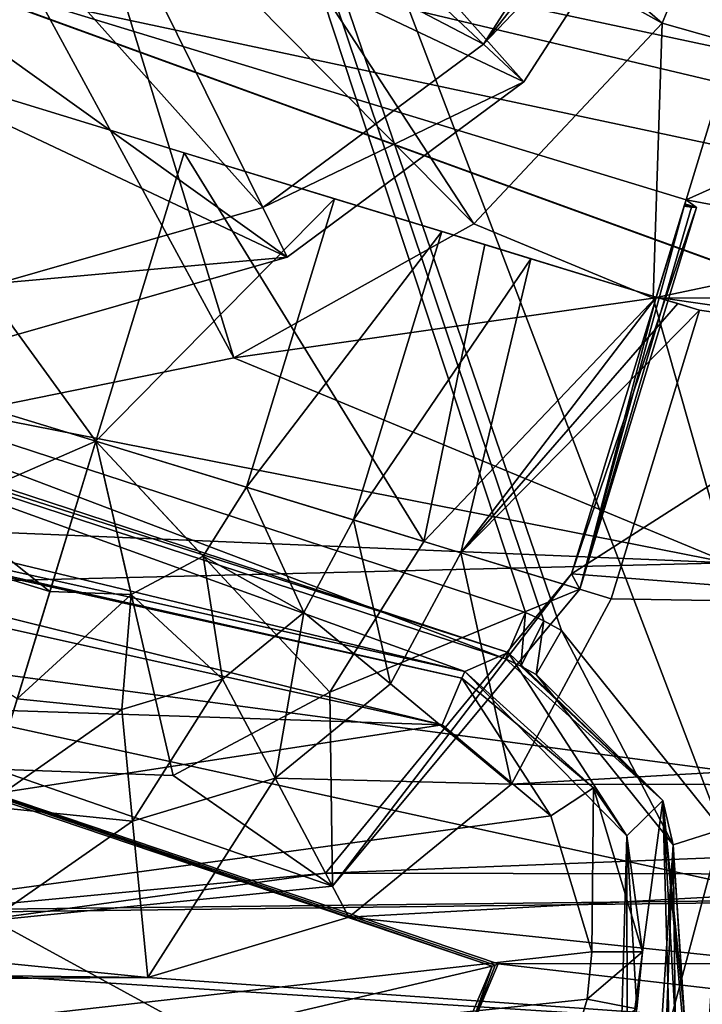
# Model space of a CAD drawing. Header units: millimetres. Extents: x -78 to 78, y -78 to 78.
# Tile 404 of 449: x 18 to 25, y 49 to 59. Entities that reach past the tile are written whole.
import ezdxf

# ---------------------------------------------------------------- set-up
doc = ezdxf.new("R2010")
doc.units = ezdxf.units.MM
doc.header["$LTSCALE"] = 41.718519
for name, color, linetype in [('10', 7, 'CONTINUOUS'), ('1017', 7, 'CONTINUOUS'), ('1060', 7, 'CONTINUOUS'), ('1079', 7, 'CONTINUOUS'), ('1107', 7, 'CONTINUOUS'), ('1154', 7, 'CONTINUOUS'), ('1213', 7, 'CONTINUOUS'), ('136', 7, 'CONTINUOUS'), ('1403', 7, 'CONTINUOUS'), ('144', 7, 'CONTINUOUS'), ('145', 7, 'CONTINUOUS'), ('1533', 7, 'CONTINUOUS'), ('154', 7, 'CONTINUOUS'), ('161', 7, 'CONTINUOUS'), ('173', 7, 'CONTINUOUS'), ('174', 7, 'CONTINUOUS'), ('1745', 7, 'CONTINUOUS'), ('1755', 7, 'CONTINUOUS'), ('1758', 7, 'CONTINUOUS'), ('1766', 7, 'CONTINUOUS'), ('1769', 7, 'CONTINUOUS'), ('1782', 7, 'CONTINUOUS'), ('183', 7, 'CONTINUOUS'), ('196', 7, 'CONTINUOUS'), ('204', 7, 'CONTINUOUS'), ('207', 7, 'CONTINUOUS'), ('219', 7, 'CONTINUOUS'), ('227', 7, 'CONTINUOUS'), ('237', 7, 'CONTINUOUS'), ('239', 7, 'CONTINUOUS'), ('248', 7, 'CONTINUOUS'), ('252', 7, 'CONTINUOUS'), ('259', 7, 'CONTINUOUS'), ('2704', 7, 'CONTINUOUS'), ('2720', 7, 'CONTINUOUS'), ('2728', 7, 'CONTINUOUS'), ('2737', 7, 'CONTINUOUS'), ('6', 7, 'CONTINUOUS'), ('745', 7, 'CONTINUOUS'), ('748', 7, 'CONTINUOUS'), ('759', 7, 'CONTINUOUS'), ('768', 7, 'CONTINUOUS'), ('788', 7, 'CONTINUOUS'), ('812', 7, 'CONTINUOUS'), ('964', 7, 'CONTINUOUS'), ('969', 7, 'CONTINUOUS')]:
    doc.layers.add(name, color=color, linetype=linetype)

msp = doc.modelspace()

# ---------------------------------------------------------------- linework, layer by layer
at = {"layer": '10', "linetype": 'CONTINUOUS'}
for points in [[(18.054, 59.0518, -2), (25.319, 59.4449, -2), (47.73, 52.73, -2), (18.054, 59.0518, -2)], [(24.5881, 57.0541, -2), (18.054, 59.0518, -2), (47.73, 52.73, -2), (24.5881, 57.0541, -2)], [(24.2957, 56.0978, -2), (24.5881, 57.0541, -2), (47.73, 52.73, -2), (24.2957, 56.0978, -2)], [(24.7212, 55.9677, -2), (24.2957, 56.0978, -2), (47.73, 52.73, -2), (24.7212, 55.9677, -2)], [(23.8526, 53.1265, -2), (24.7212, 55.9677, -2), (47.73, 52.73, -2), (23.8526, 53.1265, -2)], [(22.8696, 51.2999, -2), (23.8526, 53.1265, -2), (47.73, 52.73, -2), (22.8696, 51.2999, -2)], [(22.8696, 51.2999, -2), (47.73, 52.73, -2), (44.1935, 51.2639, -2), (22.8696, 51.2999, -2)], [(21.2691, 49.9925, -2), (22.8696, 51.2999, -2), (44.1935, 51.2639, -2), (21.2691, 49.9925, -2)], [(42.7308, 47.73, -2), (21.2691, 49.9925, -2), (44.1935, 51.2639, -2), (42.7308, 47.73, -2)], [(17.2264, 49.6033, -2), (19.2902, 49.3968, -2), (-33, 50, -2), (17.2264, 49.6033, -2)], [(-33, 50, -2), (19.2902, 49.3968, -2), (-30.8665, 49.1087, -2), (-33, 50, -2)], [(19.2902, 49.3968, -2), (21.2691, 49.9925, -2), (42.7308, 47.73, -2), (19.2902, 49.3968, -2)], [(-30.8665, 49.1087, -2), (19.2902, 49.3968, -2), (42.7308, 47.73, -2), (-30.8665, 49.1087, -2)]]:
    msp.add_3dface(points, dxfattribs=at)
at = {"layer": '1017', "color": 7, "linetype": 'CONTINUOUS'}
for points in [[(22.5937, 58.5889, 26.0387), (19.5846, 61.4072, 23.3613), (18.5986, 60.6759, 23.3613), (22.5937, 58.5889, 26.0387)], [(22.5937, 58.5889, 26.0387), (24.0588, 60.8612, 26.0387), (19.5846, 61.4072, 23.3613), (22.5937, 58.5889, 26.0387)], [(20.422, 56.9783, 26.0387), (18.5986, 60.6759, 23.3613), (17.4181, 60.3388, 23.3613), (20.422, 56.9783, 26.0387)], [(20.422, 56.9783, 26.0387), (22.5937, 58.5889, 26.0387), (18.5986, 60.6759, 23.3613), (20.422, 56.9783, 26.0387)], [(17.8222, 56.2359, 26.0387), (20.422, 56.9783, 26.0387), (17.4181, 60.3388, 23.3613), (17.8222, 56.2359, 26.0387)]]:
    msp.add_3dface(points, dxfattribs=at)
at = {"layer": '1060', "color": 7, "linetype": 'CONTINUOUS'}
for points in [[(12.0032, 53.1613, 23.7), (22.678, 49.5096, 26.2), (11.9929, 53.1188, 26.2), (12.0032, 53.1613, 23.7)], [(12.0032, 53.1613, 23.7), (22.7376, 49.5303, 23.7), (22.7078, 49.52, 24.9505), (12.0032, 53.1613, 23.7)], [(22.678, 49.5096, 26.2), (12.0032, 53.1613, 23.7), (22.7078, 49.52, 24.9505), (22.678, 49.5096, 26.2)]]:
    msp.add_3dface(points, dxfattribs=at)
at = {"layer": '1079', "color": 7, "linetype": 'CONTINUOUS'}
for points in [[(22.678, 49.5096, 26.2), (22.4355, 48.8168, 23.7), (22.3979, 48.842, 26.2), (22.678, 49.5096, 26.2)], [(22.7376, 49.5303, 23.7), (22.4355, 48.8168, 23.7), (22.7078, 49.52, 24.9505), (22.7376, 49.5303, 23.7)], [(22.4355, 48.8168, 23.7), (22.678, 49.5096, 26.2), (22.7078, 49.52, 24.9505), (22.4355, 48.8168, 23.7)]]:
    msp.add_3dface(points, dxfattribs=at)
at = {"layer": '1107', "color": 7, "linetype": 'CONTINUOUS'}
for points in [[(22.4999, 56.8172, 23.7), (24.3536, 58.7949, 23.7), (24.266, 56.0856, 23.7), (22.4999, 56.8172, 23.7)], [(20.1349, 55.498, 23.7), (22.4999, 56.8172, 23.7), (24.266, 56.0856, 23.7), (20.1349, 55.498, 23.7)], [(25.0055, 53.4803, 23.7), (20.1349, 55.498, 23.7), (24.266, 56.0856, 23.7), (25.0055, 53.4803, 23.7)], [(17.4901, 54.9607, 23.7), (20.1349, 55.498, 23.7), (25.0055, 53.4803, 23.7), (17.4901, 54.9607, 23.7)], [(17.4901, 54.9607, 23.7), (25.0055, 53.4803, 23.7), (0.75, 54.4948, 23.7), (17.4901, 54.9607, 23.7)], [(0.75, 54.4948, 23.7), (25.0055, 53.4803, 23.7), (12.0032, 53.1613, 23.7), (0.75, 54.4948, 23.7)], [(25.0055, 53.4803, 23.7), (26.4959, 51.2303, 23.7), (12.0032, 53.1613, 23.7), (25.0055, 53.4803, 23.7)], [(26.4959, 51.2303, 23.7), (28.6004, 49.5371, 23.7), (12.0032, 53.1613, 23.7), (26.4959, 51.2303, 23.7)], [(12.0032, 53.1613, 23.7), (28.6004, 49.5371, 23.7), (22.7376, 49.5303, 23.7), (12.0032, 53.1613, 23.7)], [(22.7376, 49.5303, 23.7), (31.119, 48.5612, 23.7), (22.4355, 48.8168, 23.7), (22.7376, 49.5303, 23.7)], [(28.6004, 49.5371, 23.7), (31.119, 48.5612, 23.7), (22.7376, 49.5303, 23.7), (28.6004, 49.5371, 23.7)]]:
    msp.add_3dface(points, dxfattribs=at)
at = {"layer": '1154', "color": 7, "linetype": 'CONTINUOUS'}
for points in [[(20.0402, 62.5258, 22.2), (24.3536, 58.7949, 23.7), (19.4126, 61.5557, 22.2), (20.0402, 62.5258, 22.2)], [(24.6969, 59.6235, 23.6629), (24.3536, 58.7949, 23.7), (20.0402, 62.5258, 22.2), (24.6969, 59.6235, 23.6629)], [(22.4999, 56.8172, 23.7), (18.4874, 60.8746, 22.2), (19.4126, 61.5557, 22.2), (22.4999, 56.8172, 23.7)], [(24.3536, 58.7949, 23.7), (22.4999, 56.8172, 23.7), (19.4126, 61.5557, 22.2), (24.3536, 58.7949, 23.7)], [(20.1349, 55.498, 23.7), (17.3873, 60.5641, 22.2), (18.4874, 60.8746, 22.2), (20.1349, 55.498, 23.7)], [(22.4999, 56.8172, 23.7), (20.1349, 55.498, 23.7), (18.4874, 60.8746, 22.2), (22.4999, 56.8172, 23.7)], [(20.1349, 55.498, 23.7), (17.4901, 54.9607, 23.7), (17.3873, 60.5641, 22.2), (20.1349, 55.498, 23.7)]]:
    msp.add_3dface(points, dxfattribs=at)
at = {"layer": '1213', "color": 7, "linetype": 'CONTINUOUS'}
for points in [[(24.6969, 59.6235, 23.6629), (25.041, 60.4544, 23.6504), (29.7997, 57.2533, 22.2), (24.6969, 59.6235, 23.6629)], [(24.3536, 58.7949, 23.7), (24.6969, 59.6235, 23.6629), (29.7997, 57.2533, 22.2), (24.3536, 58.7949, 23.7)], [(24.266, 56.0856, 23.7), (24.3536, 58.7949, 23.7), (29.7997, 57.2533, 22.2), (24.266, 56.0856, 23.7)], [(29.9723, 56.1174, 22.2), (24.266, 56.0856, 23.7), (29.7997, 57.2533, 22.2), (29.9723, 56.1174, 22.2)], [(25.0055, 53.4803, 23.7), (24.266, 56.0856, 23.7), (29.9723, 56.1174, 22.2), (25.0055, 53.4803, 23.7)]]:
    msp.add_3dface(points, dxfattribs=at)
at = {"layer": '136', "linetype": 'CONTINUOUS'}
for points in [[(23.4619, 53.3708), (24.5881, 57.0541), (24.6904, 56.9806, -1.3642), (23.4619, 53.3708)], [(23.4619, 53.3708), (24.6904, 56.9806, -1.3642), (23.5412, 53.2217, -1.3642), (23.4619, 53.3708)]]:
    msp.add_3dface(points, dxfattribs=at)
at = {"layer": '1403', "color": 7, "linetype": 'CONTINUOUS'}
msp.add_3dface([(22.316, 68.6929, 17.2), (42.4509, 58.4347, 17.2), (38.7757, 60.8531, 19.2), (22.316, 68.6929, 17.2)], dxfattribs=at)
at = {"layer": '144', "linetype": 'CONTINUOUS'}
for points in [[(21.0374, 50.4257), (23.4619, 53.3708), (21.1074, 50.2967, -1.186), (21.0374, 50.4257)], [(23.4619, 53.3708), (23.5412, 53.2217, -1.3642), (21.1074, 50.2967, -1.186), (23.4619, 53.3708)], [(17.2423, 50.0637), (21.0374, 50.4257), (17.3216, 49.9147, -1.3642), (17.2423, 50.0637)], [(17.3216, 49.9147, -1.3642), (21.0374, 50.4257), (21.1074, 50.2967, -1.186), (17.3216, 49.9147, -1.3642)]]:
    msp.add_3dface(points, dxfattribs=at)
at = {"layer": '145', "linetype": 'CONTINUOUS'}
for points in [[(24.5881, 57.0541), (18.054, 59.0518), (24.5881, 57.0541, -2), (24.5881, 57.0541)], [(18.054, 59.0518), (18.054, 59.0518, -2), (24.5881, 57.0541, -2), (18.054, 59.0518)]]:
    msp.add_3dface(points, dxfattribs=at)
at = {"layer": '1533', "color": 7, "linetype": 'CONTINUOUS'}
msp.add_3dface([(22.316, 68.6929, 17.2), (39.2277, 63.9232, 17.2), (42.4509, 58.4347, 17.2), (22.316, 68.6929, 17.2)], dxfattribs=at)
at = {"layer": '154', "linetype": 'CONTINUOUS'}
for points in [[(24.2957, 56.0978, -2), (24.7212, 55.9677, -2), (24.5079, 56.033, -1.9917), (24.2957, 56.0978, -2)], [(24.2957, 56.0978, -1.9668), (24.2957, 56.0978, -2), (24.5079, 56.033, -1.9917), (24.2957, 56.0978, -1.9668)]]:
    msp.add_3dface(points, dxfattribs=at)
at = {"layer": '161', "linetype": 'CONTINUOUS'}
for points in [[(24.5881, 57.0541), (24.5824, 57.0356, -0.6955), (24.5763, 57.0155, -1.3747), (24.5881, 57.0541)], [(24.5881, 57.0541), (24.5763, 57.0155, -1.3747), (24.6904, 56.9806, -1.3642), (24.5881, 57.0541)]]:
    msp.add_3dface(points, dxfattribs=at)
at = {"layer": '173', "linetype": 'CONTINUOUS'}
for points in [[(24.5881, 57.0541, -2), (24.2957, 56.0978, -2), (24.2957, 56.0978, -1.9668), (24.5881, 57.0541, -2)], [(24.5881, 57.0541, -2), (24.2957, 56.0978, -1.9668), (24.5763, 57.0155, -1.3747), (24.5881, 57.0541, -2)], [(24.2957, 56.0978, -1.9668), (24.2957, 56.0978, -0.6318), (24.5763, 57.0155, -1.3747), (24.2957, 56.0978, -1.9668)], [(24.5763, 57.0155, -1.3747), (24.2957, 56.0978, -0.6318), (24.5727, 57.0041, -1.0024), (24.5763, 57.0155, -1.3747)], [(24.5824, 57.0356, -0.6955), (24.5881, 57.0541, -2), (24.5763, 57.0155, -1.3747), (24.5824, 57.0356, -0.6955)], [(24.5881, 57.0541), (24.5881, 57.0541, -2), (24.5824, 57.0356, -0.6955), (24.5881, 57.0541)], [(24.5727, 57.0041, -1.0024), (24.2957, 56.0978, -0.6318), (24.5692, 56.9926, -0.6318), (24.5727, 57.0041, -1.0024)]]:
    msp.add_3dface(points, dxfattribs=at)
at = {"layer": '174', "linetype": 'CONTINUOUS'}
for points in [[(23.0615, 56.4752, -1.4462), (21.3152, 53.9023, -0.4), (22.1839, 56.7435, -0.4), (23.0615, 56.4752, -1.4462)], [(22.3711, 53.5795, -1.569), (21.3152, 53.9023, -0.4), (23.0615, 56.4752, -1.4462), (22.3711, 53.5795, -1.569)], [(24.2957, 56.0978, -1.9668), (22.3711, 53.5795, -1.569), (23.0615, 56.4752, -1.4462), (24.2957, 56.0978, -1.9668)], [(24.2957, 56.0978, -1.9668), (24.5079, 56.033, -1.9917), (22.3711, 53.5795, -1.569), (24.2957, 56.0978, -1.9668)], [(24.5079, 56.033, -1.9917), (24.7212, 55.9677, -2), (22.3711, 53.5795, -1.569), (24.5079, 56.033, -1.9917)], [(24.7212, 55.9677, -2), (23.8526, 53.1265, -2), (22.3711, 53.5795, -1.569), (24.7212, 55.9677, -2)]]:
    msp.add_3dface(points, dxfattribs=at)
at = {"layer": '1745', "linetype": 'CONTINUOUS'}
for points in [[(23.0088, 52.9929, 28.7), (15.8595, 74.6681, 28.7), (12.7666, 56.3438, 28.7), (23.0088, 52.9929, 28.7)], [(38.1672, 66.1075, 28.7), (15.8595, 74.6681, 28.7), (24.936, 50.8549, 28.7), (38.1672, 66.1075, 28.7)], [(24.936, 50.8549, 28.7), (15.8595, 74.6681, 28.7), (23.362, 52.8149, 28.7), (24.936, 50.8549, 28.7)], [(23.362, 52.8149, 28.7), (15.8595, 74.6681, 28.7), (23.1879, 52.9089, 28.7), (23.362, 52.8149, 28.7)], [(23.1879, 52.9089, 28.7), (15.8595, 74.6681, 28.7), (23.0088, 52.9929, 28.7), (23.1879, 52.9089, 28.7)]]:
    msp.add_3dface(points, dxfattribs=at)
at = {"layer": '1755', "linetype": 'CONTINUOUS'}
for points in [[(22.8098, 52.5345, 28.1826), (12.7666, 56.3438, 28.7), (12.6651, 55.8548, 28.1826), (22.8098, 52.5345, 28.1826)], [(23.0088, 52.9929, 28.7), (12.7666, 56.3438, 28.7), (22.8098, 52.5345, 28.1826), (23.0088, 52.9929, 28.7)]]:
    msp.add_3dface(points, dxfattribs=at)
at = {"layer": '1758', "linetype": 'CONTINUOUS'}
for points in [[(23.0088, 52.9929, 28.7), (22.8098, 52.5345, 28.1826), (22.9631, 52.4626, 28.1826), (23.0088, 52.9929, 28.7)], [(23.1879, 52.9089, 28.7), (23.0088, 52.9929, 28.7), (22.9631, 52.4626, 28.1826), (23.1879, 52.9089, 28.7)], [(23.1122, 52.3822, 28.1826), (23.1879, 52.9089, 28.7), (22.9631, 52.4626, 28.1826), (23.1122, 52.3822, 28.1826)], [(23.362, 52.8149, 28.7), (23.1879, 52.9089, 28.7), (23.1122, 52.3822, 28.1826), (23.362, 52.8149, 28.7)], [(24.4601, 50.7044, 28.1826), (23.362, 52.8149, 28.7), (23.1122, 52.3822, 28.1826), (24.4601, 50.7044, 28.1826)], [(24.936, 50.8549, 28.7), (23.362, 52.8149, 28.7), (24.4601, 50.7044, 28.1826), (24.936, 50.8549, 28.7)], [(24.7757, 48.3464, 28.7), (24.936, 50.8549, 28.7), (24.3224, 48.5567, 28.1826), (24.7757, 48.3464, 28.7)], [(24.3224, 48.5567, 28.1826), (24.936, 50.8549, 28.7), (24.4601, 50.7044, 28.1826), (24.3224, 48.5567, 28.1826)]]:
    msp.add_3dface(points, dxfattribs=at)
at = {"layer": '1766', "linetype": 'CONTINUOUS'}
for points in [[(12.6837, 55.9212, 26.2), (22.8373, 52.598, 26.2), (12.6651, 55.8548, 28.1826), (12.6837, 55.9212, 26.2)], [(22.8373, 52.598, 26.2), (22.8098, 52.5345, 28.1826), (12.6651, 55.8548, 28.1826), (22.8373, 52.598, 26.2)]]:
    msp.add_3dface(points, dxfattribs=at)
at = {"layer": '1769', "linetype": 'CONTINUOUS'}
for points in [[(9.0551, 64.8079, 26.2), (10.0938, 72.6977, 26.2), (22.9916, 58.2182, 26.2), (9.0551, 64.8079, 26.2)], [(10.0938, 72.6977, 26.2), (24.562, 60.6528, 26.2), (22.9916, 58.2182, 26.2), (10.0938, 72.6977, 26.2)], [(9.0551, 64.8079, 26.2), (22.9916, 58.2182, 26.2), (20.6607, 56.4893, 26.2), (9.0551, 64.8079, 26.2)], [(9.0551, 64.8079, 26.2), (20.6607, 56.4893, 26.2), (9.1978, 61.9142, 26.2), (9.0551, 64.8079, 26.2)], [(20.6607, 56.4893, 26.2), (17.8776, 55.6942, 26.2), (9.1978, 61.9142, 26.2), (20.6607, 56.4893, 26.2)]]:
    msp.add_3dface(points, dxfattribs=at)
at = {"layer": '1782', "linetype": 'CONTINUOUS'}
for points in [[(22.8373, 52.598, 26.2), (24.3604, 51.1391, 26.2), (22.8098, 52.5345, 28.1826), (22.8373, 52.598, 26.2)], [(22.8098, 52.5345, 28.1826), (24.3604, 51.1391, 26.2), (22.9631, 52.4626, 28.1826), (22.8098, 52.5345, 28.1826)], [(24.3604, 51.1391, 26.2), (23.1122, 52.3822, 28.1826), (22.9631, 52.4626, 28.1826), (24.3604, 51.1391, 26.2)], [(24.3604, 51.1391, 26.2), (24.4601, 50.7044, 28.1826), (23.1122, 52.3822, 28.1826), (24.3604, 51.1391, 26.2)], [(24.3604, 51.1391, 26.2), (24.5705, 49.0489, 26.2), (24.4601, 50.7044, 28.1826), (24.3604, 51.1391, 26.2)], [(24.3224, 48.5567, 28.1826), (24.4601, 50.7044, 28.1826), (24.3789, 48.5305, 26.4), (24.3224, 48.5567, 28.1826)], [(24.4601, 50.7044, 28.1826), (24.4844, 48.7883, 26.4), (24.3789, 48.5305, 26.4), (24.4601, 50.7044, 28.1826)], [(24.4601, 50.7044, 28.1826), (24.5705, 49.0489, 26.2), (24.5659, 49.0549, 26.4), (24.4601, 50.7044, 28.1826)], [(24.4601, 50.7044, 28.1826), (24.5659, 49.0549, 26.4), (24.4844, 48.7883, 26.4), (24.4601, 50.7044, 28.1826)]]:
    msp.add_3dface(points, dxfattribs=at)
at = {"layer": '183', "linetype": 'CONTINUOUS'}
for points in [[(19.6465, 57.5192, 3.2), (18.7779, 54.678, 3.2), (22.0082, 53.6904, 1.8864), (19.6465, 57.5192, 3.2)], [(22.6061, 56.6144, 2.1264), (19.6465, 57.5192, 3.2), (22.0082, 53.6904, 1.8864), (22.6061, 56.6144, 2.1264)], [(24.5692, 56.9926, -0.6318), (24.2957, 56.0978, -0.6318), (23.5412, 53.2217, -1.3642), (24.5692, 56.9926, -0.6318)], [(24.6428, 56.9826, -0.9958), (24.5692, 56.9926, -0.6318), (23.5412, 53.2217, -1.3642), (24.6428, 56.9826, -0.9958)], [(24.6904, 56.9806, -1.3642), (24.6428, 56.9826, -0.9958), (23.5412, 53.2217, -1.3642), (24.6904, 56.9806, -1.3642)], [(24.2957, 56.0978, -0.6318), (22.6061, 56.6144, 2.1264), (22.0082, 53.6904, 1.8864), (24.2957, 56.0978, -0.6318)], [(23.5412, 53.2217, -1.3642), (24.2957, 56.0978, -0.6318), (22.0082, 53.6904, 1.8864), (23.5412, 53.2217, -1.3642)]]:
    msp.add_3dface(points, dxfattribs=at)
at = {"layer": '196', "linetype": 'CONTINUOUS'}
for points in [[(21.3152, 53.9023, -0.4), (21.6772, 52.288, -1.569), (20.8252, 52.9903, -0.4), (21.3152, 53.9023, -0.4)], [(21.3152, 53.9023, -0.4), (22.3711, 53.5795, -1.569), (21.6772, 52.288, -1.569), (21.3152, 53.9023, -0.4)], [(22.3711, 53.5795, -1.569), (22.8696, 51.2999, -2), (21.6772, 52.288, -1.569), (22.3711, 53.5795, -1.569)], [(23.8526, 53.1265, -2), (22.8696, 51.2999, -2), (22.3711, 53.5795, -1.569), (23.8526, 53.1265, -2)], [(20.8252, 52.9903, -0.4), (20.5418, 51.3604, -1.569), (20.0235, 52.3353, -0.4), (20.8252, 52.9903, -0.4)], [(21.6772, 52.288, -1.569), (20.5418, 51.3604, -1.569), (20.8252, 52.9903, -0.4), (21.6772, 52.288, -1.569)], [(20.0235, 52.3353, -0.4), (19.138, 50.9379, -1.569), (19.0322, 52.0369, -0.4), (20.0235, 52.3353, -0.4)], [(20.5418, 51.3604, -1.569), (19.138, 50.9379, -1.569), (20.0235, 52.3353, -0.4), (20.5418, 51.3604, -1.569)], [(21.6772, 52.288, -1.569), (22.8696, 51.2999, -2), (20.5418, 51.3604, -1.569), (21.6772, 52.288, -1.569)], [(17.6793, 51.0848, -1.569), (18.0021, 52.1407, -0.4), (19.0322, 52.0369, -0.4), (17.6793, 51.0848, -1.569)], [(19.138, 50.9379, -1.569), (17.6793, 51.0848, -1.569), (19.0322, 52.0369, -0.4), (19.138, 50.9379, -1.569)], [(20.5418, 51.3604, -1.569), (19.2902, 49.3968, -2), (19.138, 50.9379, -1.569), (20.5418, 51.3604, -1.569)], [(21.2691, 49.9925, -2), (19.2902, 49.3968, -2), (20.5418, 51.3604, -1.569), (21.2691, 49.9925, -2)], [(22.8696, 51.2999, -2), (21.2691, 49.9925, -2), (20.5418, 51.3604, -1.569), (22.8696, 51.2999, -2)], [(19.138, 50.9379, -1.569), (17.2264, 49.6033, -2), (17.6793, 51.0848, -1.569), (19.138, 50.9379, -1.569)], [(19.2902, 49.3968, -2), (17.2264, 49.6033, -2), (19.138, 50.9379, -1.569), (19.2902, 49.3968, -2)]]:
    msp.add_3dface(points, dxfattribs=at)
at = {"layer": '204', "linetype": 'CONTINUOUS'}
for points in [[(19.5377, 51.3866, 1.8864), (18.7779, 54.678, 3.2), (17.7902, 51.4477, 1.8864), (19.5377, 51.3866, 1.8864)], [(22.0082, 53.6904, 1.8864), (18.7779, 54.678, 3.2), (21.0816, 52.2075, 1.8864), (22.0082, 53.6904, 1.8864)], [(21.0816, 52.2075, 1.8864), (18.7779, 54.678, 3.2), (19.5377, 51.3866, 1.8864), (21.0816, 52.2075, 1.8864)], [(23.5412, 53.2217, -1.3642), (22.0082, 53.6904, 1.8864), (21.0816, 52.2075, 1.8864), (23.5412, 53.2217, -1.3642)], [(21.1074, 50.2967, -1.186), (23.5412, 53.2217, -1.3642), (21.0816, 52.2075, 1.8864), (21.1074, 50.2967, -1.186)], [(21.1074, 50.2967, -1.186), (21.0816, 52.2075, 1.8864), (19.5377, 51.3866, 1.8864), (21.1074, 50.2967, -1.186)], [(17.3216, 49.9147, -1.3642), (21.1074, 50.2967, -1.186), (17.7902, 51.4477, 1.8864), (17.3216, 49.9147, -1.3642)], [(21.1074, 50.2967, -1.186), (19.5377, 51.3866, 1.8864), (17.7902, 51.4477, 1.8864), (21.1074, 50.2967, -1.186)]]:
    msp.add_3dface(points, dxfattribs=at)
at = {"layer": '207', "linetype": 'CONTINUOUS'}
for points in [[(24.5763, 57.0155, -1.3747), (24.5727, 57.0041, -1.0024), (24.6904, 56.9806, -1.3642), (24.5763, 57.0155, -1.3747)], [(24.5727, 57.0041, -1.0024), (24.5692, 56.9926, -0.6318), (24.6428, 56.9826, -0.9958), (24.5727, 57.0041, -1.0024)], [(24.5727, 57.0041, -1.0024), (24.6428, 56.9826, -0.9958), (24.6904, 56.9806, -1.3642), (24.5727, 57.0041, -1.0024)]]:
    msp.add_3dface(points, dxfattribs=at)
at = {"layer": '219', "linetype": 'CONTINUOUS'}
for points in [[(18.3249, 53.1965, 0.769), (18.7779, 54.678, 1.2), (19.1263, 53.1685, 0.769), (18.3249, 53.1965, 0.769)], [(18.7779, 54.678, 1.2), (20.2594, 54.2251, 0.769), (19.8344, 53.545, 0.769), (18.7779, 54.678, 1.2)], [(19.1263, 53.1685, 0.769), (18.7779, 54.678, 1.2), (19.8344, 53.545, 0.769), (19.1263, 53.1685, 0.769)], [(20.2594, 54.2251, 0.769), (20.8252, 52.9903, -0.4), (19.8344, 53.545, 0.769), (20.2594, 54.2251, 0.769)], [(21.3152, 53.9023, -0.4), (20.8252, 52.9903, -0.4), (20.2594, 54.2251, 0.769), (21.3152, 53.9023, -0.4)], [(20.0235, 52.3353, -0.4), (19.1263, 53.1685, 0.769), (19.8344, 53.545, 0.769), (20.0235, 52.3353, -0.4)], [(20.8252, 52.9903, -0.4), (20.0235, 52.3353, -0.4), (19.8344, 53.545, 0.769), (20.8252, 52.9903, -0.4)], [(18.0021, 52.1407, -0.4), (18.3249, 53.1965, 0.769), (19.1263, 53.1685, 0.769), (18.0021, 52.1407, -0.4)], [(19.0322, 52.0369, -0.4), (18.0021, 52.1407, -0.4), (19.1263, 53.1685, 0.769), (19.0322, 52.0369, -0.4)], [(20.0235, 52.3353, -0.4), (19.0322, 52.0369, -0.4), (19.1263, 53.1685, 0.769), (20.0235, 52.3353, -0.4)]]:
    msp.add_3dface(points, dxfattribs=at)
at = {"layer": '227', "linetype": 'CONTINUOUS'}
for points in [[(18.7779, 54.678, 3.2), (15.008, 55.8306, 3.2), (14.0204, 52.6002, 1.8864), (18.7779, 54.678, 3.2)], [(17.7902, 51.4477, 1.8864), (18.7779, 54.678, 3.2), (14.0204, 52.6002, 1.8864), (17.7902, 51.4477, 1.8864)]]:
    msp.add_3dface(points, dxfattribs=at)
at = {"layer": '237', "linetype": 'CONTINUOUS'}
for points in [[(19.6465, 57.5192, 3.2), (15.8767, 58.6718, 1.2), (15.8767, 58.6718, 3.2), (19.6465, 57.5192, 3.2)], [(15.8767, 58.6718, 1.2), (19.6465, 57.5192, 3.2), (19.6465, 57.5192, 1.2), (15.8767, 58.6718, 1.2)], [(19.6465, 57.5192, 3.2), (22.6061, 56.6144, 2.1264), (19.6465, 57.5192, 1.2), (19.6465, 57.5192, 3.2)], [(19.6465, 57.5192, 1.2), (22.6061, 56.6144, 2.1264), (21.128, 57.0663, 0.769), (19.6465, 57.5192, 1.2)], [(22.6061, 56.6144, 2.1264), (22.1839, 56.7435, -0.4), (21.128, 57.0663, 0.769), (22.6061, 56.6144, 2.1264)], [(23.0615, 56.4752, -1.4462), (22.1839, 56.7435, -0.4), (22.6061, 56.6144, 2.1264), (23.0615, 56.4752, -1.4462)], [(24.2957, 56.0978, -0.6318), (23.0615, 56.4752, -1.4462), (22.6061, 56.6144, 2.1264), (24.2957, 56.0978, -0.6318)], [(24.2957, 56.0978, -1.9668), (23.0615, 56.4752, -1.4462), (24.2957, 56.0978, -0.6318), (24.2957, 56.0978, -1.9668)]]:
    msp.add_3dface(points, dxfattribs=at)
at = {"layer": '239', "linetype": 'CONTINUOUS'}
for points in [[(19.6465, 57.5192, 1.2), (21.128, 57.0663, 0.769), (18.7779, 54.678, 1.2), (19.6465, 57.5192, 1.2)], [(18.7779, 54.678, 1.2), (21.128, 57.0663, 0.769), (20.2594, 54.2251, 0.769), (18.7779, 54.678, 1.2)], [(21.128, 57.0663, 0.769), (22.1839, 56.7435, -0.4), (20.2594, 54.2251, 0.769), (21.128, 57.0663, 0.769)], [(22.1839, 56.7435, -0.4), (21.3152, 53.9023, -0.4), (20.2594, 54.2251, 0.769), (22.1839, 56.7435, -0.4)]]:
    msp.add_3dface(points, dxfattribs=at)
at = {"layer": '248', "linetype": 'CONTINUOUS'}
for points in [[(15.8767, 58.6718, 3.2), (15.008, 55.8306, 3.2), (18.7779, 54.678, 3.2), (15.8767, 58.6718, 3.2)], [(19.6465, 57.5192, 3.2), (15.8767, 58.6718, 3.2), (18.7779, 54.678, 3.2), (19.6465, 57.5192, 3.2)]]:
    msp.add_3dface(points, dxfattribs=at)
at = {"layer": '252', "linetype": 'CONTINUOUS'}
for points in [[(15.008, 55.8306, 1.2), (15.8767, 58.6718, 1.2), (18.7779, 54.678, 1.2), (15.008, 55.8306, 1.2)], [(15.8767, 58.6718, 1.2), (19.6465, 57.5192, 1.2), (18.7779, 54.678, 1.2), (15.8767, 58.6718, 1.2)]]:
    msp.add_3dface(points, dxfattribs=at)
at = {"layer": '259', "linetype": 'CONTINUOUS'}
for points in [[(15.008, 55.8306, 1.2), (18.3249, 53.1965, 0.769), (14.5551, 54.3491, 0.769), (15.008, 55.8306, 1.2)], [(15.008, 55.8306, 1.2), (18.7779, 54.678, 1.2), (18.3249, 53.1965, 0.769), (15.008, 55.8306, 1.2)], [(18.3249, 53.1965, 0.769), (18.0021, 52.1407, -0.4), (14.5551, 54.3491, 0.769), (18.3249, 53.1965, 0.769)]]:
    msp.add_3dface(points, dxfattribs=at)
at = {"layer": '2704', "linetype": 'CONTINUOUS'}
for points in [[(41.1445, 56.6312, 21.67), (21.6494, 66.5675, 21.67), (35.045, 57.5358, 21.67), (41.1445, 56.6312, 21.67)], [(21.6494, 66.5675, 21.67), (32.7873, 58.8392, 21.67), (34.5627, 57.8142, 21.67), (21.6494, 66.5675, 21.67)], [(35.045, 57.5358, 21.67), (21.6494, 66.5675, 21.67), (34.5627, 57.8142, 21.67), (35.045, 57.5358, 21.67)], [(31.7551, 58.165, 21.67), (10.8402, 61.5523, 21.67), (31.5051, 57.732, 21.67), (31.7551, 58.165, 21.67)], [(32.0551, 58.6846, 21.67), (10.8402, 61.5523, 21.67), (31.7551, 58.165, 21.67), (32.0551, 58.6846, 21.67)], [(32.3051, 59.1177, 21.67), (10.8402, 61.5523, 21.67), (32.0551, 58.6846, 21.67), (32.3051, 59.1177, 21.67)], [(31.2051, 57.2124, 21.67), (31.5051, 57.732, 21.67), (10.8402, 61.5523, 21.67), (31.2051, 57.2124, 21.67)], [(30.9551, 56.7794, 21.67), (31.2051, 57.2124, 21.67), (10.8402, 61.5523, 21.67), (30.9551, 56.7794, 21.67)], [(31.2276, 54.1388, 21.67), (30.9551, 56.7794, 21.67), (10.8402, 61.5523, 21.67), (31.2276, 54.1388, 21.67)]]:
    msp.add_3dface(points, dxfattribs=at)
at = {"layer": '2720', "linetype": 'CONTINUOUS'}
for points in [[(21.6343, 66.5724, 20.074), (41.111, 56.6556, 20.074), (10.8681, 61.5473, 20.074), (21.6343, 66.5724, 20.074)], [(10.8681, 61.5473, 20.074), (41.111, 56.6556, 20.074), (31.2617, 54.1192, 20.074), (10.8681, 61.5473, 20.074)]]:
    msp.add_3dface(points, dxfattribs=at)
at = {"layer": '2728', "linetype": 'CONTINUOUS'}
for points in [[(21.6343, 66.5724, 20.074), (21.6494, 66.5675, 21.67), (41.111, 56.6556, 20.074), (21.6343, 66.5724, 20.074)], [(21.6494, 66.5675, 21.67), (41.1445, 56.6312, 21.67), (41.111, 56.6556, 20.074), (21.6494, 66.5675, 21.67)]]:
    msp.add_3dface(points, dxfattribs=at)
at = {"layer": '2737', "linetype": 'CONTINUOUS'}
for points in [[(31.2276, 54.1388, 21.67), (10.8402, 61.5523, 21.67), (10.8681, 61.5473, 20.074), (31.2276, 54.1388, 21.67)], [(31.2276, 54.1388, 21.67), (10.8681, 61.5473, 20.074), (31.2617, 54.1192, 20.074), (31.2276, 54.1388, 21.67)]]:
    msp.add_3dface(points, dxfattribs=at)
at = {"layer": '6', "linetype": 'CONTINUOUS'}
for points in [[(24.5881, 57.0541), (23.4619, 53.3708), (40.1574, 64.0534), (24.5881, 57.0541)], [(23.4619, 53.3708), (47.73, 51.48), (40.1574, 64.0534), (23.4619, 53.3708)], [(25.319, 59.4449), (24.5881, 57.0541), (40.1574, 64.0534), (25.319, 59.4449)], [(18.054, 59.0518), (24.5881, 57.0541), (25.319, 59.4449), (18.054, 59.0518)], [(23.4619, 53.3708), (21.0374, 50.4257), (47.73, 51.48), (23.4619, 53.3708)], [(47.73, 51.48), (21.0374, 50.4257), (45.0789, 50.3811), (47.73, 51.48)], [(21.0374, 50.4257), (17.2423, 50.0637), (45.0789, 50.3811), (21.0374, 50.4257)], [(17.2423, 50.0637), (9.5858, 49.9425), (45.0789, 50.3811), (17.2423, 50.0637)], [(45.0789, 50.3811), (9.5858, 49.9425), (43.98, 47.73), (45.0789, 50.3811)], [(14.4142, 45.1141), (19.9935, 46.5994), (9.5858, 49.9425), (14.4142, 45.1141)], [(9.5858, 49.9425), (19.9935, 46.5994), (43.98, 47.73), (9.5858, 49.9425)]]:
    msp.add_3dface(points, dxfattribs=at)
at = {"layer": '745', "color": 7, "linetype": 'CONTINUOUS'}
for points in [[(1.8675, 56.9689, 26.2), (22.4101, 52.4098, 26.2), (2.0848, 57.3033, 26.2), (1.8675, 56.9689, 26.2)], [(2.0848, 57.3033, 26.2), (22.4101, 52.4098, 26.2), (12.6837, 55.9212, 26.2), (2.0848, 57.3033, 26.2)], [(12.6837, 55.9212, 26.2), (22.4101, 52.4098, 26.2), (22.8373, 52.598, 26.2), (12.6837, 55.9212, 26.2)], [(22.4101, 52.4098, 26.2), (24.005, 50.7913, 26.2), (22.8373, 52.598, 26.2), (22.4101, 52.4098, 26.2)], [(22.8373, 52.598, 26.2), (24.005, 50.7913, 26.2), (24.3604, 51.1391, 26.2), (22.8373, 52.598, 26.2)], [(24.005, 50.7913, 26.2), (24.0088, 48.5192, 26.2), (24.3604, 51.1391, 26.2), (24.005, 50.7913, 26.2)], [(24.3604, 51.1391, 26.2), (24.0088, 48.5192, 26.2), (24.5057, 45.8906, 26.2), (24.3604, 51.1391, 26.2)], [(24.5705, 49.0489, 26.2), (24.3604, 51.1391, 26.2), (24.5605, 48.9132, 26.2), (24.5705, 49.0489, 26.2)], [(24.5605, 48.9132, 26.2), (24.3604, 51.1391, 26.2), (24.513, 48.4074, 26.2), (24.5605, 48.9132, 26.2)], [(24.513, 48.4074, 26.2), (24.3604, 51.1391, 26.2), (24.5057, 45.8906, 26.2), (24.513, 48.4074, 26.2)]]:
    msp.add_3dface(points, dxfattribs=at)
at = {"layer": '748', "color": 7, "linetype": 'CONTINUOUS'}
for points in [[(-18.7192, 53.2343, 28.7), (22.186, 51.8856, 28.7), (1.8474, 56.3991, 28.7), (-18.7192, 53.2343, 28.7)], [(-36.7497, 42.8224, 28.7), (22.186, 51.8856, 28.7), (-18.7192, 53.2343, 28.7), (-36.7497, 42.8224, 28.7)], [(23.2586, 50.9898, 28.7), (22.186, 51.8856, 28.7), (-36.7497, 42.8224, 28.7), (23.2586, 50.9898, 28.7)], [(23.6605, 49.6514, 28.7), (23.2586, 50.9898, 28.7), (-36.7497, 42.8224, 28.7), (23.6605, 49.6514, 28.7)], [(23.6151, 49.1842, 28.7), (23.6605, 49.6514, 28.7), (-36.7497, 42.8224, 28.7), (23.6151, 49.1842, 28.7)], [(23.4808, 48.7344, 28.7), (23.6151, 49.1842, 28.7), (-36.7497, 42.8224, 28.7), (23.4808, 48.7344, 28.7)]]:
    msp.add_3dface(points, dxfattribs=at)
at = {"layer": '759', "color": 7, "linetype": 'CONTINUOUS'}
for points in [[(22.4101, 52.4098, 26.2), (1.8675, 56.9689, 26.2), (22.3824, 52.345, 28.2174), (22.4101, 52.4098, 26.2)], [(22.3824, 52.345, 28.2174), (1.8675, 56.9689, 26.2), (1.8783, 56.8986, 28.2174), (22.3824, 52.345, 28.2174)]]:
    msp.add_3dface(points, dxfattribs=at)
at = {"layer": '768', "color": 7, "linetype": 'CONTINUOUS'}
for points in [[(1.8474, 56.3991, 28.7), (22.186, 51.8856, 28.7), (1.8783, 56.8986, 28.2174), (1.8474, 56.3991, 28.7)], [(22.186, 51.8856, 28.7), (22.3824, 52.345, 28.2174), (1.8783, 56.8986, 28.2174), (22.186, 51.8856, 28.7)]]:
    msp.add_3dface(points, dxfattribs=at)
at = {"layer": '788', "color": 7, "linetype": 'CONTINUOUS'}
for points in [[(22.186, 51.8856, 28.7), (23.2586, 50.9898, 28.7), (22.3824, 52.345, 28.2174), (22.186, 51.8856, 28.7)], [(22.3824, 52.345, 28.2174), (23.2586, 50.9898, 28.7), (23.6757, 51.2651, 28.2174), (22.3824, 52.345, 28.2174)], [(23.2586, 50.9898, 28.7), (23.6605, 49.6514, 28.7), (23.6757, 51.2651, 28.2174), (23.2586, 50.9898, 28.7)], [(23.6757, 51.2651, 28.2174), (23.6605, 49.6514, 28.7), (24.1602, 49.6514, 28.2174), (23.6757, 51.2651, 28.2174)], [(23.6605, 49.6514, 28.7), (23.6151, 49.1842, 28.7), (24.1602, 49.6514, 28.2174), (23.6605, 49.6514, 28.7)], [(24.1602, 49.6514, 28.2174), (23.6151, 49.1842, 28.7), (24.1055, 49.0881, 28.2174), (24.1602, 49.6514, 28.2174)], [(23.6151, 49.1842, 28.7), (23.4808, 48.7344, 28.7), (24.1055, 49.0881, 28.2174), (23.6151, 49.1842, 28.7)]]:
    msp.add_3dface(points, dxfattribs=at)
at = {"layer": '812', "color": 7, "linetype": 'CONTINUOUS'}
for points in [[(22.4101, 52.4098, 26.2), (22.3824, 52.345, 28.2174), (23.6757, 51.2651, 28.2174), (22.4101, 52.4098, 26.2)], [(24.005, 50.7913, 26.2), (22.4101, 52.4098, 26.2), (23.6757, 51.2651, 28.2174), (24.005, 50.7913, 26.2)], [(24.005, 50.7913, 26.2), (23.6757, 51.2651, 28.2174), (24.1602, 49.6514, 28.2174), (24.005, 50.7913, 26.2)], [(24.0088, 48.5192, 26.2), (24.005, 50.7913, 26.2), (23.9436, 48.5458, 28.2174), (24.0088, 48.5192, 26.2)], [(24.005, 50.7913, 26.2), (24.1055, 49.0881, 28.2174), (23.9436, 48.5458, 28.2174), (24.005, 50.7913, 26.2)], [(24.005, 50.7913, 26.2), (24.1602, 49.6514, 28.2174), (24.1055, 49.0881, 28.2174), (24.005, 50.7913, 26.2)]]:
    msp.add_3dface(points, dxfattribs=at)
at = {"layer": '964', "color": 7, "linetype": 'CONTINUOUS'}
for points in [[(24.0588, 60.8612, 26.0387), (22.5937, 58.5889, 26.0387), (24.2996, 60.7615, 26.1588), (24.0588, 60.8612, 26.0387)], [(24.2996, 60.7615, 26.1588), (22.5937, 58.5889, 26.0387), (24.562, 60.6528, 26.2), (24.2996, 60.7615, 26.1588)], [(24.562, 60.6528, 26.2), (22.5937, 58.5889, 26.0387), (22.9916, 58.2182, 26.2), (24.562, 60.6528, 26.2)], [(22.5937, 58.5889, 26.0387), (20.422, 56.9783, 26.0387), (22.9916, 58.2182, 26.2), (22.5937, 58.5889, 26.0387)], [(22.9916, 58.2182, 26.2), (20.422, 56.9783, 26.0387), (20.6607, 56.4893, 26.2), (22.9916, 58.2182, 26.2)], [(20.422, 56.9783, 26.0387), (17.8222, 56.2359, 26.0387), (20.6607, 56.4893, 26.2), (20.422, 56.9783, 26.0387)], [(20.6607, 56.4893, 26.2), (17.8222, 56.2359, 26.0387), (17.8776, 55.6942, 26.2), (20.6607, 56.4893, 26.2)]]:
    msp.add_3dface(points, dxfattribs=at)
at = {"layer": '969', "color": 7, "linetype": 'CONTINUOUS'}
for points in [[(19.8214, 48.8391, 26.2), (17.5174, 47.9338, 26.2), (11.9929, 53.1188, 26.2), (19.8214, 48.8391, 26.2)], [(22.678, 49.5096, 26.2), (19.8214, 48.8391, 26.2), (11.9929, 53.1188, 26.2), (22.678, 49.5096, 26.2)], [(19.8214, 48.8391, 26.2), (22.678, 49.5096, 26.2), (22.3979, 48.842, 26.2), (19.8214, 48.8391, 26.2)]]:
    msp.add_3dface(points, dxfattribs=at)

doc.saveas('drawing.dxf')
